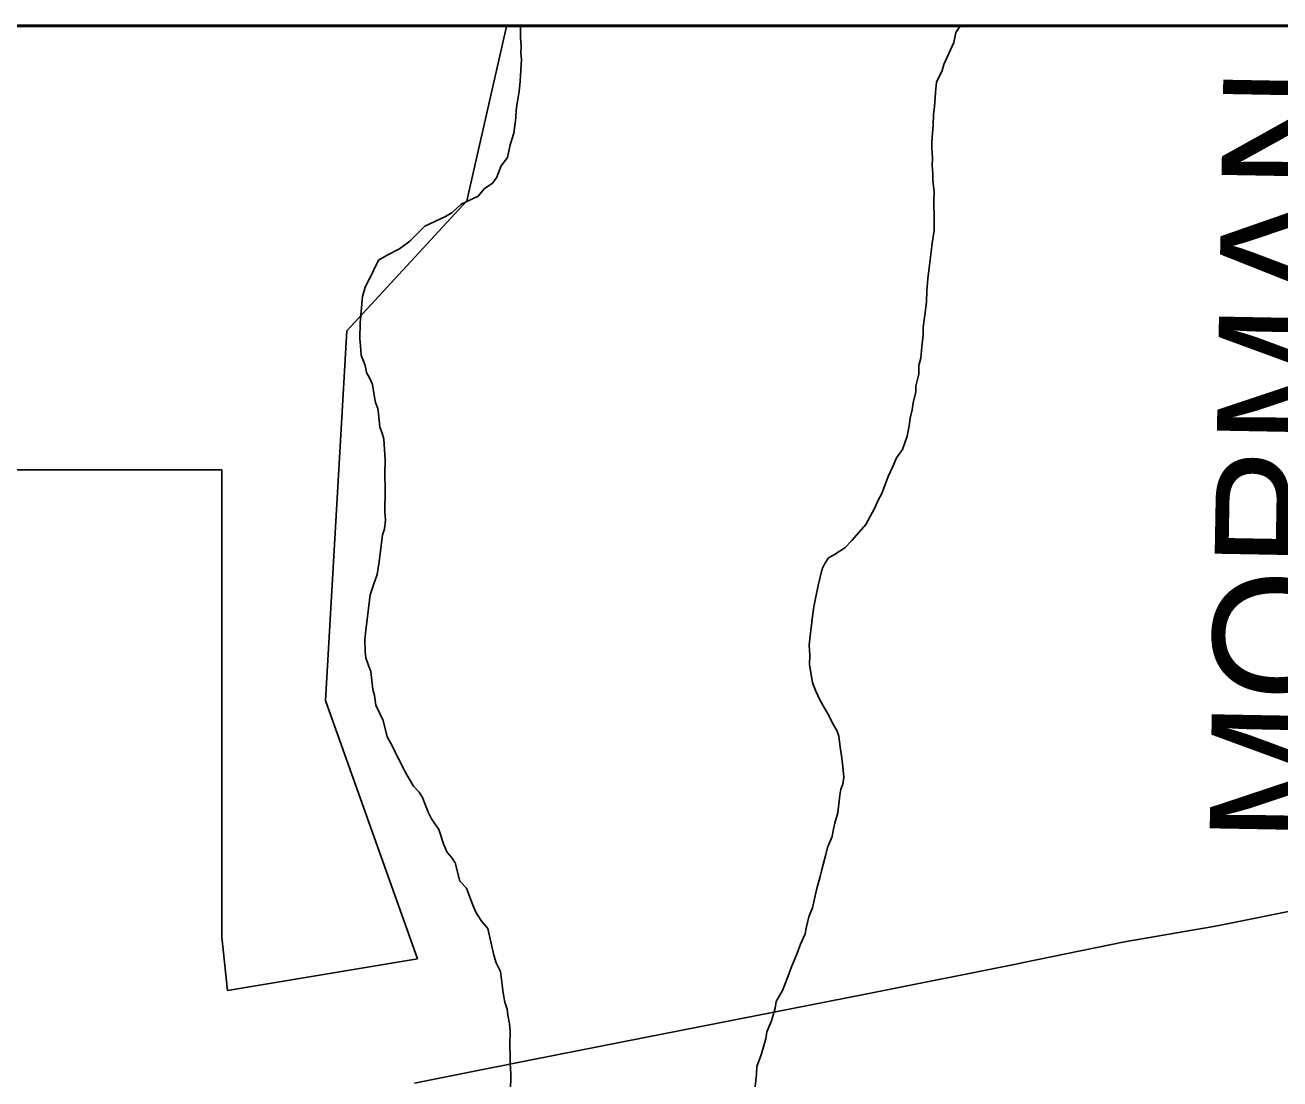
# Model space of a CAD drawing. Extents: x 0 to 34, y -2.3 to 22.
# Drawn here: x 5.063 to 5.622, y 20.43 to 20.9 of the extents above; entities that cross this region are included whole.
import ezdxf

# ---------------------------------------------------------------- set-up
doc = ezdxf.new("R2010")
doc.units = 0
for name, color, linetype in [('GM_X_Corporation', 7, 'Continuous'), ('GM_X_County', 7, 'Continuous'), ('GM_X_County_Road_Text', 7, 'Continuous'), ('GM_X_Minor_River', 7, 'Continuous'), ('GM_X_Section', 7, 'Continuous'), ('GM_X_State_Route', 7, 'Continuous'), ('GM_X_Township', 7, 'Continuous'), ('SH_Data', 7, 'Continuous')]:
    doc.layers.add(name, color=color, linetype=linetype)

msp = doc.modelspace()

# ---------------------------------------------------------------- linework, layer by layer
at = {"layer": 'GM_X_Corporation'}
for p, q in [((5.2773, 20.89939), (5.25953, 20.82162)), ((5.66758, 20.89939), (5.2773, 20.89939)), ((5.25953, 20.82162), (5.2061, 20.7638)), ((5.2061, 20.7638), (5.19661, 20.59907)), ((5.15044, 20.70182), (4.95934, 20.70184)), ((5.15042, 20.49352), (5.15044, 20.70182)), ((5.19661, 20.59907), (5.23763, 20.48385)), ((5.15291, 20.46979), (5.15042, 20.49352)), ((5.23763, 20.48385), (5.15291, 20.46979))]:
    msp.add_line(p, q, dxfattribs=at)
at = {"layer": 'GM_X_County'}
msp.add_line((8.87917, 20.89939), (2.07917, 20.89939), dxfattribs=at)
at = {"layer": 'GM_X_Minor_River'}
for p, q in [((5.28342, 20.89436), (5.28354, 20.89939)), ((5.47656, 20.89221), (5.47743, 20.89675)), ((5.47743, 20.89675), (5.47922, 20.89939)), ((5.28372, 20.89094), (5.28342, 20.89436)), ((5.28363, 20.88714), (5.28372, 20.89094)), ((5.47215, 20.88244), (5.47656, 20.89221)), ((5.28335, 20.87499), (5.28396, 20.88485)), ((5.28396, 20.88485), (5.28363, 20.88714)), ((5.46892, 20.87455), (5.47133, 20.8798)), ((5.47133, 20.8798), (5.47215, 20.88244)), ((5.28286, 20.87044), (5.28335, 20.87499)), ((5.46844, 20.87), (5.46892, 20.87455)), ((5.28198, 20.86515), (5.28286, 20.87044)), ((5.46791, 20.86355), (5.46844, 20.87)), ((5.28145, 20.8587), (5.28153, 20.86212)), ((5.28153, 20.86212), (5.28198, 20.86515)), ((5.46745, 20.86015), (5.46791, 20.86355)), ((5.28053, 20.85189), (5.28145, 20.8587)), ((5.46678, 20.84801), (5.46734, 20.85559)), ((5.46734, 20.85559), (5.46745, 20.86015)), ((5.27889, 20.84661), (5.28053, 20.85189)), ((5.27762, 20.84094), (5.27889, 20.84661)), ((5.46671, 20.84497), (5.46678, 20.84801)), ((5.467, 20.84078), (5.46671, 20.84497)), ((5.27487, 20.83721), (5.27762, 20.84094)), ((5.46692, 20.83737), (5.467, 20.84078)), ((5.27284, 20.83195), (5.27487, 20.83721)), ((5.46722, 20.83394), (5.46692, 20.83737)), ((5.46715, 20.8309), (5.46722, 20.83394)), ((5.26741, 20.82714), (5.27088, 20.82934)), ((5.27088, 20.82934), (5.27284, 20.83195)), ((5.46778, 20.82557), (5.46715, 20.8309)), ((5.25698, 20.82019), (5.26467, 20.82379)), ((5.26467, 20.82379), (5.26741, 20.82714)), ((5.4677, 20.82177), (5.46778, 20.82557)), ((5.25, 20.81466), (5.25309, 20.81648)), ((5.25309, 20.81648), (5.25698, 20.82019)), ((5.46787, 20.81303), (5.4677, 20.82177)), ((5.24078, 20.81033), (5.25, 20.81466)), ((5.46777, 20.80848), (5.46787, 20.81303)), ((5.23416, 20.80366), (5.24078, 20.81033)), ((5.46688, 20.8028), (5.46777, 20.80848)), ((5.22413, 20.79745), (5.22952, 20.80036)), ((5.22952, 20.80036), (5.23416, 20.80366)), ((5.46641, 20.79901), (5.46688, 20.8028)), ((5.21588, 20.78626), (5.22027, 20.79527)), ((5.22027, 20.79527), (5.22413, 20.79745)), ((5.46545, 20.79068), (5.46641, 20.79901)), ((5.46499, 20.78689), (5.46545, 20.79068)), ((5.21305, 20.77911), (5.21429, 20.78326)), ((5.21429, 20.78326), (5.21588, 20.78626)), ((5.46448, 20.78159), (5.46499, 20.78689)), ((5.21202, 20.76736), (5.21305, 20.77911)), ((5.46437, 20.77665), (5.46448, 20.78159)), ((5.46342, 20.7687), (5.46387, 20.77172)), ((5.46387, 20.77172), (5.46437, 20.77665)), ((5.21185, 20.76015), (5.21202, 20.76736)), ((5.46296, 20.76529), (5.46342, 20.7687)), ((5.46238, 20.75657), (5.46288, 20.76187)), ((5.46288, 20.76187), (5.46296, 20.76529)), ((5.21216, 20.7571), (5.21185, 20.76015)), ((5.21244, 20.75292), (5.21216, 20.7571)), ((5.46189, 20.75164), (5.46238, 20.75657)), ((5.21424, 20.74832), (5.21244, 20.75292)), ((5.46104, 20.74824), (5.46189, 20.75164)), ((5.21493, 20.74526), (5.21424, 20.74832)), ((5.21639, 20.74256), (5.21493, 20.74526)), ((5.45969, 20.73916), (5.46096, 20.74445)), ((5.46096, 20.74445), (5.46104, 20.74824)), ((5.21746, 20.73988), (5.21639, 20.74256)), ((5.21847, 20.73415), (5.21746, 20.73988)), ((5.45963, 20.7365), (5.45969, 20.73916)), ((5.2188, 20.73187), (5.21847, 20.73415)), ((5.45838, 20.7316), (5.45963, 20.7365)), ((5.21988, 20.72918), (5.2188, 20.73187)), ((5.22021, 20.72689), (5.21988, 20.72918)), ((5.45708, 20.72479), (5.45793, 20.72857)), ((5.45793, 20.72857), (5.45838, 20.7316)), ((5.22082, 20.7208), (5.22021, 20.72689)), ((5.45575, 20.71685), (5.45662, 20.72138)), ((5.45662, 20.72138), (5.45708, 20.72479)), ((5.2219, 20.71811), (5.22082, 20.7208)), ((5.2226, 20.71544), (5.2219, 20.71811)), ((5.45371, 20.71082), (5.45575, 20.71685)), ((5.22315, 20.70631), (5.2226, 20.71544)), ((5.45096, 20.70709), (5.45371, 20.71082)), ((5.223, 20.69985), (5.22315, 20.70631)), ((5.44936, 20.70333), (5.45096, 20.70709)), ((5.22322, 20.69301), (5.223, 20.69985)), ((5.44735, 20.69882), (5.44936, 20.70333)), ((5.44451, 20.69129), (5.44735, 20.69882)), ((5.22299, 20.68314), (5.22322, 20.69301)), ((5.44132, 20.68491), (5.44292, 20.68829)), ((5.44292, 20.68829), (5.44451, 20.69129)), ((5.22328, 20.67933), (5.22299, 20.68314)), ((5.43735, 20.67742), (5.44132, 20.68491)), ((5.22282, 20.67554), (5.22328, 20.67933)), ((5.43539, 20.67519), (5.43735, 20.67742)), ((5.22057, 20.66078), (5.22199, 20.67291)), ((5.22199, 20.67291), (5.22282, 20.67554)), ((5.4311, 20.67035), (5.43539, 20.67519)), ((5.42334, 20.66409), (5.42797, 20.66701)), ((5.42797, 20.66701), (5.4311, 20.67035)), ((5.21968, 20.65511), (5.22057, 20.66078)), ((5.41787, 20.65777), (5.41907, 20.66002)), ((5.41907, 20.66002), (5.42065, 20.66264)), ((5.42065, 20.66264), (5.42334, 20.66409)), ((5.21805, 20.65059), (5.21968, 20.65511)), ((5.41618, 20.65021), (5.41787, 20.65777)), ((5.21643, 20.64607), (5.21805, 20.65059)), ((5.4149, 20.64455), (5.41618, 20.65021)), ((5.215, 20.63395), (5.21643, 20.64607)), ((5.41404, 20.64001), (5.4149, 20.64455)), ((5.41262, 20.62789), (5.41404, 20.64001)), ((5.21455, 20.63055), (5.215, 20.63395)), ((5.21406, 20.626), (5.21455, 20.63055)), ((5.41214, 20.62372), (5.41262, 20.62789)), ((5.21432, 20.62067), (5.21406, 20.626)), ((5.41241, 20.61916), (5.41214, 20.62372)), ((5.21463, 20.61801), (5.21432, 20.62067)), ((5.2157, 20.61456), (5.21463, 20.61801)), ((5.41232, 20.61498), (5.41241, 20.61916)), ((5.21677, 20.61188), (5.2157, 20.61456)), ((5.21773, 20.60387), (5.21677, 20.61188)), ((5.41365, 20.60697), (5.41232, 20.61498)), ((5.41508, 20.60314), (5.41365, 20.60697)), ((5.21843, 20.6012), (5.21773, 20.60387)), ((5.21909, 20.597), (5.21843, 20.6012)), ((5.41689, 20.59929), (5.41508, 20.60314)), ((5.41872, 20.59583), (5.41689, 20.59929)), ((5.22235, 20.59008), (5.21909, 20.597)), ((5.42092, 20.59235), (5.41872, 20.59583)), ((5.22408, 20.58282), (5.22235, 20.59008)), ((5.42237, 20.58928), (5.42092, 20.59235)), ((5.42456, 20.58542), (5.42237, 20.58928)), ((5.22554, 20.58013), (5.22408, 20.58282)), ((5.42527, 20.58313), (5.42456, 20.58542)), ((5.42591, 20.57817), (5.42527, 20.58313)), ((5.22773, 20.57589), (5.22554, 20.58013)), ((5.42658, 20.57436), (5.42591, 20.57817)), ((5.23064, 20.57012), (5.22773, 20.57589)), ((5.42689, 20.57093), (5.42658, 20.57436)), ((5.4275, 20.56484), (5.42689, 20.57093)), ((5.23282, 20.56589), (5.23064, 20.57012)), ((5.23575, 20.56088), (5.23282, 20.56589)), ((5.42705, 20.56181), (5.4275, 20.56484)), ((5.23834, 20.55816), (5.23575, 20.56088)), ((5.4258, 20.5569), (5.42624, 20.55955)), ((5.42624, 20.55955), (5.42705, 20.56181)), ((5.23981, 20.55584), (5.23834, 20.55816)), ((5.24232, 20.54932), (5.23981, 20.55584)), ((5.42485, 20.54895), (5.4258, 20.5569)), ((5.24377, 20.54624), (5.24232, 20.54932)), ((5.42361, 20.54442), (5.42485, 20.54895)), ((5.24709, 20.5416), (5.24377, 20.54624)), ((5.42277, 20.54103), (5.42361, 20.54442)), ((5.24922, 20.53509), (5.24709, 20.5416)), ((5.42031, 20.53349), (5.42233, 20.53838)), ((5.42233, 20.53838), (5.42277, 20.54103)), ((5.25066, 20.53164), (5.24922, 20.53509)), ((5.25288, 20.52892), (5.25066, 20.53164)), ((5.41948, 20.53047), (5.42031, 20.53349)), ((5.25435, 20.52661), (5.25288, 20.52892)), ((5.25644, 20.51858), (5.25435, 20.52661)), ((5.4178, 20.52367), (5.41948, 20.53047)), ((5.41531, 20.51462), (5.41697, 20.52066)), ((5.41697, 20.52066), (5.4178, 20.52367)), ((5.25941, 20.51546), (5.25644, 20.51858)), ((5.26228, 20.5078), (5.25941, 20.51546)), ((5.4136, 20.50668), (5.41531, 20.51462)), ((5.26371, 20.50434), (5.26228, 20.5078)), ((5.26629, 20.50048), (5.26371, 20.50434)), ((5.41199, 20.50255), (5.4136, 20.50668)), ((5.26888, 20.49738), (5.26629, 20.50048)), ((5.41073, 20.49764), (5.41199, 20.50255)), ((5.27164, 20.48553), (5.26888, 20.49738)), ((5.40828, 20.49048), (5.41029, 20.49499)), ((5.41029, 20.49499), (5.41073, 20.49764)), ((5.40666, 20.48596), (5.40828, 20.49048)), ((5.27271, 20.48208), (5.27164, 20.48553)), ((5.27452, 20.47824), (5.27271, 20.48208)), ((5.40425, 20.48033), (5.40666, 20.48596)), ((5.27582, 20.46871), (5.27452, 20.47824)), ((5.4002, 20.46979), (5.40262, 20.47581)), ((5.40262, 20.47581), (5.40425, 20.48033)), ((5.39742, 20.46492), (5.4002, 20.46979)), ((5.27648, 20.46452), (5.27582, 20.46871)), ((5.27755, 20.46145), (5.27648, 20.46452)), ((5.39697, 20.46189), (5.39742, 20.46492)), ((5.27787, 20.45878), (5.27755, 20.46145)), ((5.27854, 20.45497), (5.27787, 20.45878)), ((5.39532, 20.45624), (5.39697, 20.46189)), ((5.27884, 20.45154), (5.27854, 20.45497)), ((5.3933, 20.45135), (5.39532, 20.45624)), ((5.27871, 20.44585), (5.27884, 20.45154)), ((5.39079, 20.44115), (5.39285, 20.44832)), ((5.39285, 20.44832), (5.3933, 20.45135)), ((5.27895, 20.43976), (5.27871, 20.44585)), ((5.27889, 20.43748), (5.27895, 20.43976)), ((5.27916, 20.43254), (5.27889, 20.43748)), ((5.38876, 20.43589), (5.39079, 20.44115)), ((5.27897, 20.42419), (5.27916, 20.43254)), ((5.38773, 20.42414), (5.38868, 20.43247)), ((5.38868, 20.43247), (5.38876, 20.43589))]:
    msp.add_line(p, q, dxfattribs=at)
at = {"layer": 'GM_X_Section'}
msp.add_line((5.67285, 20.89939), (4.68375, 20.89939), dxfattribs=at)
at = {"layer": 'GM_X_State_Route'}
for p, q in [((5.5931, 20.49842), (5.64091, 20.50814)), ((5.55267, 20.49142), (5.5931, 20.49842)), ((5.50681, 20.4821), (5.55267, 20.49142)), ((5.43723, 20.4681), (5.50562, 20.48186)), ((5.50562, 20.48186), (5.50681, 20.4821)), ((5.33812, 20.44867), (5.43723, 20.4681)), ((5.28836, 20.43895), (5.33812, 20.44867)), ((5.25551, 20.43233), (5.28836, 20.43895)), ((5.23628, 20.42846), (5.25551, 20.43233))]:
    msp.add_line(p, q, dxfattribs=at)
at = {"layer": 'GM_X_Township'}
msp.add_line((8.67399, 20.89939), (2.61747, 20.89939), dxfattribs=at)
at = {"layer": 'SH_Data'}
msp.add_line((2.1, 20.9), (8.9, 20.9), dxfattribs=at)

# ---------------------------------------------------------------- texts
at = {"layer": 'GM_X_County_Road_Text'}
msp.add_text('MORMAN', height=0.056818, rotation=88.9634, dxfattribs=at).set_placement((5.64728, 20.53481))

doc.saveas('drawing.dxf')
